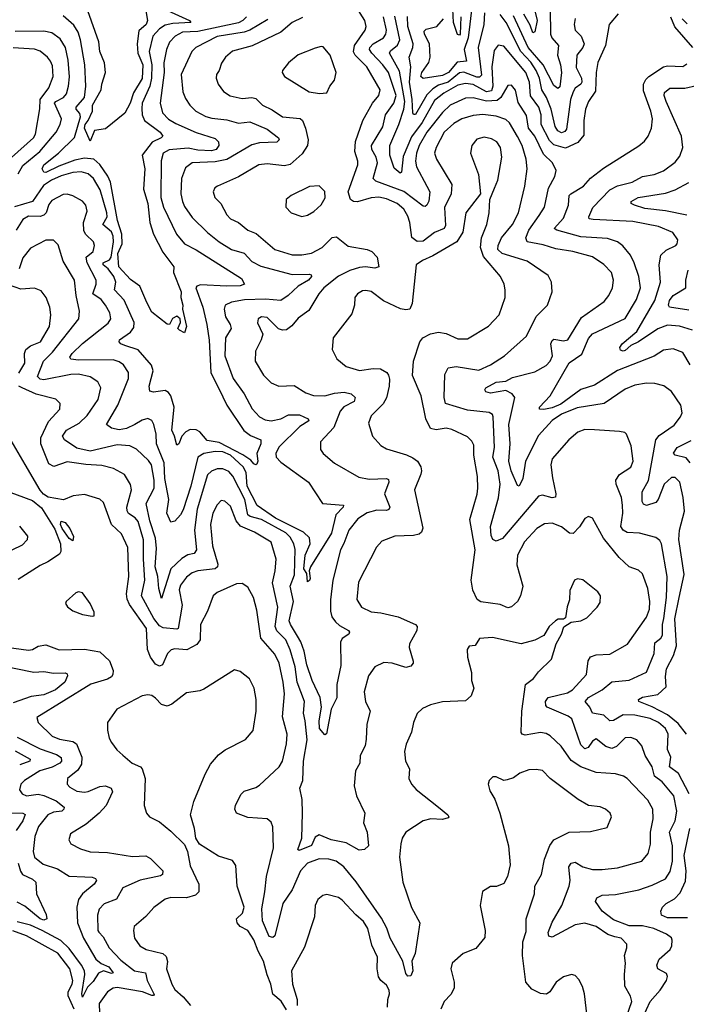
# Model space of a CAD drawing. Extents: x 1443846 to 1577407, y 839182 to 927291.
# Tile 433 of 535: x 1522859 to 1526323, y 913121 to 918240. Entities that reach past the tile are written whole.
import ezdxf

# ---------------------------------------------------------------- set-up
doc = ezdxf.new("R2010")
doc.units = 0

msp = doc.modelspace()

# ---------------------------------------------------------------- linework, layer by layer
at = {"layer": '0CON20XD'}
for points in [[(1525522.8, 918335), (1525547.6, 918235), (1525535, 918176.2), (1525525, 918170.8), (1525510.7, 918210.7), (1525477.8, 918267.8)], [(1523627.4, 918287.4), (1523741.1, 918235), (1523747.5, 918225), (1523655, 918219.6), (1523615, 918210.5), (1523585, 918193.1), (1523551.3, 918155), (1523531.7, 918075), (1523544.6, 918005), (1523543, 917935), (1523534.2, 917895), (1523495.6, 917805), (1523492.6, 917777.4), (1523494.4, 917744.4), (1523507.6, 917715), (1523588.8, 917655), (1523602.5, 917635), (1523593.5, 917625), (1523547.5, 917602.5), (1523495.8, 917535), (1523508.3, 917465), (1523501.5, 917358.5), (1523524.2, 917285), (1523535.7, 917185.7), (1523554.3, 917124.3), (1523601.8, 917031.8), (1523660, 916955), (1523658, 916925), (1523697, 916825), (1523695.3, 916795), (1523705.7, 916755), (1523704.4, 916734.4), (1523725.4, 916645), (1523715, 916611.2), (1523690, 916625), (1523681.2, 916635), (1523694, 916665), (1523692.5, 916685), (1523675, 916699.2), (1523653.2, 916686.8), (1523637.5, 916655), (1523625, 916656.7), (1523545, 916720), (1523520, 916770), (1523482.8, 916855), (1523435, 916889.6), (1523373.1, 916955), (1523369.4, 917025), (1523391.8, 917075), (1523389.4, 917125), (1523367.3, 917195), (1523331, 917395), (1523316.7, 917426.7), (1523275, 917487.6), (1523244.6, 917515), (1523195, 917519.8), (1523145, 917509.2), (1523061.5, 917478.5), (1522995, 917446), (1522985, 917447.5), (1522976, 917465), (1522983.8, 917485), (1523061.2, 917545), (1523143.2, 917626.8), (1523175.2, 917735.2), (1523171.9, 917751.9), (1523151.6, 917775), (1523151.8, 917785), (1523194.8, 917835), (1523203.3, 917895), (1523197, 918005), (1523174.8, 918135), (1523162.4, 918175), (1523140.5, 918210.5), (1523085, 918260.5)], [(1523508.2, 918315), (1523523.3, 918235), (1523515.3, 918215), (1523478.4, 918181.6), (1523469.4, 918115), (1523473.2, 918065), (1523498.5, 918005), (1523495, 917934.5), (1523450.2, 917859.8), (1523432.1, 917805), (1523405, 917754.2), (1523305, 917672.5), (1523246.7, 917663.3), (1523225, 917607.5), (1523196, 917675), (1523199.6, 917695), (1523215, 917716.5), (1523237.8, 917765), (1523237.6, 917795), (1523282.5, 917875), (1523284.8, 917905), (1523303.9, 917965), (1523299.2, 918015), (1523276, 918075), (1523270, 918125), (1523213.2, 918285)], [(1526337.9, 914215), (1526281.4, 914321.4), (1526235.4, 914355), (1526243.1, 914405), (1526225.2, 914445.2), (1526228.1, 914525), (1526214.7, 914555), (1526178.7, 914585), (1526135, 914606.8), (1526055, 914624), (1525995, 914626.3), (1525945, 914596.6), (1525925, 914594.5), (1525894, 914624), (1525834.7, 914634.7), (1525821.5, 914665), (1525796.9, 914695), (1525815, 914716.4), (1525885.6, 914755), (1525935, 914797.3), (1526025, 914806.2), (1526115, 914847.3), (1526155.7, 914945), (1526160, 915000), (1526190, 915025), (1526199.4, 915040.6), (1526199.7, 915095), (1526206.3, 915126.3), (1526220.4, 915235), (1526223.8, 915345), (1526194.5, 915515), (1526185, 915531.4), (1526165, 915546.9), (1526080, 915570), (1526015, 915573.3), (1525993.8, 915585), (1525981.8, 915605), (1525992.1, 915675), (1525990.9, 915715), (1525985.4, 915755), (1525958.5, 915825), (1525956.7, 915845), (1525975.3, 915874.7), (1526035, 915913.1), (1526045.9, 915945), (1526036.2, 916025), (1526012, 916085), (1526003, 916093), (1525975, 916098.6), (1525845, 916108.2), (1525795, 916108.8), (1525759.2, 916095), (1525711.9, 916055), (1525625, 915956), (1525617.9, 915925), (1525627.1, 915857.1), (1525644.6, 915775), (1525643.2, 915756.8), (1525625.4, 915754.6), (1525575, 915767.1), (1525555, 915761.8), (1525367.9, 915542.1), (1525335, 915529.2), (1525317.6, 915537.6), (1525308.9, 915558.9), (1525305.3, 915605), (1525346.4, 915753.6), (1525355.2, 915825), (1525345.6, 915895), (1525316.9, 915965), (1525325.6, 916015), (1525318.4, 916175), (1525315, 916186.9), (1525297.9, 916197.9), (1525185, 916209.4), (1525071.8, 916245), (1525064.7, 916275), (1525067.5, 916395), (1525085, 916429.5), (1525126.6, 916436.6), (1525245, 916418.2), (1525305.7, 916445), (1525378.1, 916491.9), (1525492.5, 916595), (1525542.6, 916697.4), (1525602, 916755), (1525625.7, 916824.3), (1525621.4, 916875), (1525605, 916909.4), (1525495, 916983.8), (1525365, 917024.7), (1525344.2, 917045), (1525344.8, 917065.2), (1525362.8, 917105), (1525420.3, 917175), (1525451.1, 917235), (1525483.8, 917373.8), (1525495.4, 917465), (1525490.3, 917515), (1525470.6, 917585), (1525445, 917632.5), (1525403.4, 917703.4), (1525385, 917721.5), (1525335, 917738.6), (1525265, 917746.1), (1525215, 917741.9), (1525155.9, 917724.1), (1525115, 917700.6), (1525065, 917655.3), (1525022.4, 917575), (1525014.6, 917545), (1525023.8, 917515), (1525103.8, 917383.8), (1525100.3, 917335), (1525066.4, 917263.6), (1525070.9, 917169.1), (1525064.6, 917155), (1525015, 917133.7), (1524955, 917087.9), (1524925, 917086), (1524897, 917107), (1524886, 917185), (1524875, 917218.2), (1524854.1, 917255), (1524820, 917285), (1524765, 917309), (1524725, 917317), (1524685, 917313.2), (1524613.4, 917293.4), (1524594.1, 917294.1), (1524577.8, 917305), (1524565.7, 917345), (1524615.3, 917485), (1524615.3, 917505), (1524600, 917555), (1524603.7, 917606.3), (1524642.6, 917715), (1524692.3, 917805), (1524725, 917845.7), (1524732.7, 917875), (1524663.3, 917995), (1524601.6, 918055), (1524592.6, 918072.6), (1524598.7, 918105), (1524654.6, 918185), (1524660, 918205), (1524651.8, 918235), (1524607.1, 918307.1)], [(1525968.9, 918271.1), (1525921.2, 918215), (1525902, 918105), (1525863, 918017), (1525854.3, 917965.7), (1525851, 917869), (1525813.9, 917815), (1525798.2, 917775), (1525789.7, 917715), (1525790.1, 917639.9), (1525759.1, 917600.9), (1525695, 917572.5), (1525635, 917588.8), (1525612.1, 917612.1), (1525568.8, 917695), (1525568.7, 917745), (1525556.8, 917785), (1525513.1, 917843.1), (1525507.5, 917915), (1525488.7, 917965), (1525375, 918102.9), (1525345, 918107.5), (1525325, 918080), (1525311.3, 917995), (1525318, 917895), (1525310.3, 917869.7), (1525285, 917865.2), (1525215, 917902.1), (1525175, 917908.9), (1525135, 917898.9), (1525062.2, 917857.8), (1525015, 917818.9), (1524949.9, 917705), (1524895, 917630.3), (1524852, 917528), (1524842.4, 917447.6), (1524835, 917441.9), (1524805, 917468), (1524782.4, 917535), (1524782, 917585), (1524828.8, 917695), (1524855.3, 917774.7), (1524860.8, 917815), (1524832.3, 917972.3), (1524780.8, 918065), (1524785, 918077.3), (1524822, 918108), (1524833.3, 918135), (1524807.7, 918257.7)], [(1525274.1, 918275), (1525271.2, 918215), (1525240.9, 918095), (1525258, 917952), (1525248.3, 917941.7), (1525235, 917941), (1525166.7, 917966.7), (1525145, 917963.1), (1525085.1, 917914.9), (1525035, 917900.1), (1525005, 917879.7), (1524975, 917848.7), (1524915, 917747.6), (1524905, 917746.5), (1524902.4, 917755), (1524898.7, 917825), (1524883.9, 917915), (1524890.9, 917995), (1524883.2, 918045), (1524902.4, 918095), (1524904, 918115), (1524875.2, 918204.8), (1524873.6, 918256.4)], [(1525208.2, 918305), (1525197.2, 918217.2), (1525189.5, 918145), (1525169, 918085), (1525180, 918025), (1525131.7, 918018.3), (1525086.2, 917965), (1525055, 917949.4), (1524955, 917933.2), (1524943.8, 917945), (1524947.8, 917965), (1524985, 918017.8), (1524991.4, 918045), (1524989, 918115), (1524962, 918165), (1524960.5, 918179.5), (1524970.2, 918189.8), (1525026, 918204), (1525060.2, 918245)], [(1525150.8, 918255), (1525147.6, 918165), (1525145, 918159.5), (1525133.1, 918163.1), (1525112.9, 918225), (1525109, 918295)], [(1525745.6, 918245.6), (1525739.6, 918215), (1525745, 918186.2), (1525776.4, 918155), (1525792.2, 918115), (1525785.8, 918095), (1525754.7, 918055), (1525751, 917991), (1525777.3, 917935), (1525779.2, 917915), (1525774.7, 917905), (1525746, 917884), (1525734.6, 917865.4), (1525721, 917825), (1525699.8, 917670.2), (1525691.9, 917658.1), (1525675, 917650.9), (1525655, 917662.1), (1525641.2, 917685), (1525620, 917775), (1525597, 917835), (1525572.7, 917875), (1525560.3, 917935), (1525543.1, 917975), (1525515, 918019.6), (1525463.5, 918075), (1525386, 918225), (1525355, 918266.1)], [(1525615.8, 918295), (1525617.8, 918165), (1525624.8, 918144.8), (1525658.2, 918105), (1525652.9, 918055), (1525669.3, 918005), (1525674.1, 917965), (1525665, 917890), (1525655, 917882.9), (1525635, 917898.2), (1525578.7, 918005), (1525501.4, 918095), (1525425, 918259.5)], [(1524037.3, 918255), (1524018.3, 918235), (1523995, 918223.9), (1523785, 918179.2), (1523705, 918174.5), (1523665.8, 918154.2), (1523637.8, 918122.2), (1523621.2, 918085), (1523607.7, 918015), (1523609, 917965), (1523588.2, 917805), (1523600, 917755), (1523632.5, 917722.5), (1523669.4, 917699.4), (1523775, 917652.9), (1523875, 917621.5), (1523891.9, 917605), (1523894.4, 917585), (1523878.9, 917565), (1523855, 917558.8), (1523785, 917560.6), (1523735, 917571.9), (1523635, 917563.2), (1523604.6, 917545), (1523594.3, 917505.7), (1523592.9, 917315), (1523606.4, 917265), (1523672.8, 917125), (1523715.5, 917075), (1523775, 917044.1), (1524011.2, 916895), (1524026.2, 916865), (1524004.4, 916855.6), (1523935, 916854.4), (1523798.6, 916861.4), (1523778.9, 916855), (1523773.2, 916845), (1523810.4, 916745), (1523831.6, 916655), (1523843.4, 916573.4), (1523852.6, 916405), (1523915, 916279.4), (1523935.4, 916235), (1524023.4, 916103.4), (1524058.2, 916078.2), (1524111.8, 916055), (1524112.2, 916035), (1524091.6, 915985), (1524095.9, 915944.1), (1524091.4, 915928.6), (1524085, 915924.6), (1524075, 915930), (1524059.5, 915949.5), (1524018.3, 915978.3), (1523895, 916040.9), (1523832.2, 916052.2), (1523795, 916096.2), (1523775, 916106.7), (1523745, 916109.4), (1523722.3, 916097.7), (1523701.3, 916075), (1523685, 916034), (1523675, 916028), (1523664, 916075), (1523650, 916105), (1523660.9, 916225), (1523643.8, 916283.8), (1523631.6, 916301.6), (1523615, 916312.3), (1523553.8, 916303.8), (1523535, 916309.2), (1523531.2, 916335), (1523552.4, 916415), (1523543.9, 916443.9), (1523475, 916523.1), (1523405.2, 916545.2), (1523384.3, 916555), (1523375.7, 916565), (1523377.5, 916575), (1523435.3, 916615), (1523451.3, 916638.7), (1523453.6, 916665), (1523400.9, 916780.9), (1523351.8, 916835), (1523357.6, 916875), (1523348.4, 916905), (1523318.4, 916945), (1523292.4, 916965), (1523292.6, 916975), (1523325, 916990.8), (1523334.5, 917005), (1523346.1, 917085), (1523344.5, 917114.5), (1523335, 917137.4), (1523291.5, 917175), (1523313, 917215), (1523311.8, 917235), (1523277.4, 917355), (1523241.6, 917415), (1523215, 917437.6), (1523178, 917448), (1523135, 917445.7), (1523075, 917428.4), (1523024.2, 917405), (1522983, 917377), (1522925, 917294.2), (1522832.4, 917267.6)], [(1524149, 918241), (1524055.4, 918185), (1524025, 918174.8), (1523885, 918153), (1523774.4, 918095.6), (1523752.5, 918075), (1523698.2, 917955), (1523707.3, 917865), (1523719.5, 917829.5), (1523742.2, 917795), (1523774.8, 917764.8), (1523826.8, 917736.8), (1523857.8, 917727.8), (1523935, 917719.3), (1523995, 917701.1), (1524055, 917708.9), (1524145, 917671.1), (1524204.3, 917625), (1524207.5, 917615), (1524195, 917603.3), (1524105, 917599.4), (1524065, 917589), (1523935, 917512.1), (1523875, 917501), (1523754.2, 917495), (1523721.1, 917468.9), (1523699.7, 917415), (1523695.8, 917335), (1523704.1, 917295), (1523715, 917268.1), (1523755, 917211.5), (1523834, 917134), (1523895, 917084.2), (1523959.4, 917045), (1524025, 917025.3), (1524065, 916981.8), (1524111.3, 916958.7), (1524275, 916914.7), (1524365, 916916.7), (1524373.9, 916913.9), (1524375.6, 916905), (1524358.9, 916885), (1524306.2, 916853.8), (1524253.1, 916805), (1524215, 916780.4), (1524136.8, 916786.8), (1524026.6, 916783.4), (1523959, 916771), (1523927.1, 916755), (1523921.8, 916735), (1523928.2, 916695), (1523951.9, 916655), (1523956.9, 916635), (1523927.5, 916585), (1523925, 916492), (1523968.8, 916375), (1524024.8, 916294.8), (1524066.3, 916216.3), (1524105, 916174.6), (1524135, 916158.7), (1524164.8, 916154.8), (1524215, 916163.8), (1524255.2, 916184.7), (1524312, 916185), (1524357.5, 916165), (1524361.4, 916155), (1524315, 916124.6), (1524205, 916017.5), (1524188.9, 915985), (1524191.5, 915965), (1524215, 915938.8), (1524358.9, 915835), (1524432.5, 915725), (1524542, 915715), (1524539.6, 915705), (1524501.6, 915665), (1524479.6, 915570.4), (1524370, 915395), (1524363.8, 915375), (1524368.2, 915335), (1524365, 915324), (1524355, 915318), (1524350.8, 915360.8), (1524335.5, 915385.5), (1524341.7, 915455), (1524367.8, 915515), (1524365, 915546.4), (1524333.5, 915575), (1524188.5, 915648.4), (1524093.5, 915713.5), (1524040.3, 915815), (1524035.8, 915885.8), (1524019.3, 915915), (1523955, 915976.1), (1523915, 915992.5), (1523875, 915995.5), (1523815.2, 915984.8), (1523785.2, 915964.8), (1523747.8, 915815), (1523709, 915691), (1523695, 915665.5), (1523665, 915633.1), (1523645, 915628), (1523623.8, 915673.8), (1523634.2, 915745), (1523613.5, 915855), (1523610.2, 915935), (1523568.8, 916035), (1523567.1, 916085), (1523555.2, 916135.2), (1523545, 916155.7), (1523525, 916166.2), (1523495, 916158.2), (1523457.9, 916135), (1523414.4, 916115), (1523375, 916107.2), (1523335, 916116.2), (1523310.5, 916135), (1523368.9, 916235), (1523424.6, 916375), (1523423.6, 916405), (1523398.2, 916445), (1523375, 916461.3), (1523345, 916471.4), (1523165, 916470), (1523124.7, 916474.7), (1523119.5, 916485), (1523132.3, 916505), (1523185, 916556.6), (1523317.9, 916662.1), (1523332, 916685), (1523327.2, 916715), (1523304.7, 916755), (1523281.3, 916785), (1523239.1, 916815), (1523256.7, 916865), (1523256.3, 916885), (1523210.2, 916975), (1523204, 917005), (1523240.4, 917035), (1523247.7, 917065), (1523241.5, 917085), (1523202.8, 917122.8), (1523192, 917142), (1523190.8, 917185), (1523209.1, 917245), (1523202.5, 917275), (1523185, 917295.5), (1523135, 917323.8), (1523105, 917332.5), (1523085, 917331.5), (1523025, 917299.1), (1523010.9, 917279.1), (1522996.6, 917235), (1522985, 917223.1), (1522965, 917216.6), (1522905, 917217.7), (1522875, 917200.3), (1522839.6, 917145)], [(1524328.6, 918251.4), (1524275, 918224.6), (1524215.2, 918174.8), (1524066.5, 918103.5), (1523965, 918076.9), (1523927.8, 918045), (1523906.7, 918013.3), (1523895.5, 917975), (1523882.2, 917955), (1523879.5, 917935), (1523889.4, 917905), (1523917.2, 917867.2), (1523953.2, 917843.2), (1524015, 917830.8), (1524065, 917834.7), (1524085, 917829.4), (1524120.5, 917795), (1524170.3, 917770.3), (1524223.9, 917733.9), (1524316.2, 917726.2), (1524328.1, 917715), (1524344.7, 917675), (1524358.4, 917615), (1524354.7, 917585), (1524326.8, 917543.2), (1524265, 917486.8), (1524235, 917479.2), (1524145, 917490.7), (1524102, 917485), (1523995, 917423.1), (1523886.2, 917375), (1523872.5, 917365), (1523863.3, 917345), (1523872.2, 917315), (1523904.1, 917284.1), (1523935.3, 917225), (1523955, 917204.7), (1523995.3, 917185.3), (1524045, 917145.5), (1524087.5, 917127.5), (1524185.3, 917045.3), (1524275, 917017.8), (1524325, 917017.2), (1524375, 917025.9), (1524430.9, 917055), (1524482.7, 917107.3), (1524505, 917110.4), (1524565, 917063.1), (1524664.7, 917044.7), (1524688.1, 917035), (1524716.4, 917005), (1524725.7, 916955), (1524705, 916947.5), (1524655, 916955.3), (1524625, 916951.4), (1524575, 916935.8), (1524515, 916905.8), (1524440, 916845), (1524412.5, 916815), (1524361.5, 916728.5), (1524305, 916688.8), (1524272.7, 916647.3), (1524245, 916628.2), (1524225, 916625.4), (1524203.4, 916633.4), (1524145, 916691.9), (1524115, 916695.5), (1524097.5, 916685), (1524093.7, 916663.7), (1524121.4, 916605), (1524114.4, 916575), (1524083.7, 916516.3), (1524082.5, 916465), (1524125, 916390.8), (1524165, 916351.4), (1524205, 916334.3), (1524285, 916337.1), (1524345, 916299.5), (1524385, 916286.2), (1524445, 916284.7), (1524495, 916298.6), (1524545, 916303.8), (1524580.6, 916295), (1524602.5, 916275), (1524596.4, 916255), (1524543.6, 916226.4), (1524524.1, 916205), (1524491.3, 916118.7), (1524422.2, 916045), (1524421.4, 916005), (1524435, 915984.3), (1524495, 915934.5), (1524621.1, 915861.1), (1524675, 915851.5), (1524764.6, 915854.6), (1524775, 915849.2), (1524776.1, 915835), (1524754, 915775), (1524781.5, 915705), (1524777, 915693), (1524765, 915688.7), (1524715, 915689.5), (1524665, 915676), (1524615, 915644.6), (1524569.6, 915585), (1524542.9, 915517.1)], [(1526324.4, 914525), (1526280.5, 914580.5), (1526225, 914625.9), (1526145, 914667.8), (1526075.8, 914695), (1526074, 914705), (1526095, 914717.3), (1526175, 914730.9), (1526218.7, 914771.3), (1526214.7, 914825), (1526220.5, 914865), (1526255.3, 914935), (1526272.2, 914985), (1526262.7, 915125), (1526286.3, 915235), (1526312, 915355), (1526283.3, 915536.7), (1526286.5, 915585), (1526312.9, 915685), (1526305.7, 915755), (1526288.7, 915835), (1526265, 915860.3), (1526245, 915858.9), (1526208.1, 915825), (1526177.1, 915745), (1526165, 915728.8), (1526115, 915713.6), (1526100.2, 915720.2), (1526093.4, 915735), (1526093.2, 915785), (1526126.6, 915843.4), (1526165.2, 916055), (1526181.7, 916078.3), (1526258.8, 916131.2), (1526293.1, 916175), (1526300.5, 916195), (1526294.6, 916235), (1526245, 916306.7), (1526206.4, 916336.4), (1526158.3, 916348.3), (1526115, 916350.4), (1526055, 916339.2), (1526005, 916318.2), (1525895.7, 916245), (1525755, 916221.9), (1525675, 916188.3), (1525625, 916155.3), (1525555, 916078.2), (1525487.1, 915945), (1525473.4, 915855), (1525455, 915814.2), (1525445, 915818.6), (1525412.7, 915895), (1525400.7, 915945), (1525407.2, 916035), (1525400.9, 916135), (1525430.9, 916275), (1525417.5, 916295), (1525385, 916311.6), (1525305, 916297.8), (1525280.8, 916305), (1525275, 916316), (1525281.4, 916325), (1525335, 916355.3), (1525385, 916360.4), (1525420, 916380), (1525535, 916409.4), (1525595, 916441.1), (1525616, 916465), (1525627.7, 916492.3), (1525619.5, 916555), (1525625, 916572.2), (1525635, 916578.9), (1525685, 916570), (1525707.5, 916575), (1525778.4, 916691.6), (1525896.7, 916775), (1525920.5, 916805), (1525939.5, 916845), (1525944.6, 916885), (1525933.8, 916925), (1525895, 916967.5), (1525835, 917007.5), (1525733.8, 917035), (1525645, 917048.2), (1525579.3, 917069.3), (1525495.3, 917085.3), (1525489.3, 917105), (1525504.2, 917145), (1525558, 917222), (1525585.3, 917265), (1525606.1, 917363.9), (1525639.6, 917425), (1525646.5, 917455), (1525627.9, 917495), (1525580.7, 917540.7), (1525534.8, 917635), (1525503.2, 917675), (1525492.1, 917742.1), (1525449.4, 917809.4), (1525435, 917874.2), (1525415, 917900), (1525395, 917897.1), (1525359.4, 917835), (1525339.8, 917820.2), (1525285, 917815.6), (1525215, 917834), (1525175, 917832.1), (1525095, 917794.7), (1525055, 917757.6), (1524975.2, 917655), (1524933.8, 917585), (1524921, 917545), (1524916, 917505), (1524920, 917475), (1524975, 917374.5), (1524990.3, 917345), (1524985, 917296.7), (1524975, 917275.7), (1524965, 917268.6), (1524955, 917270), (1524855, 917347.3), (1524709.8, 917399.7), (1524695.4, 917415), (1524718.9, 917495), (1524711.4, 917525), (1524688.4, 917565), (1524687.5, 917585), (1524745, 917683.5), (1524760, 917745), (1524803.3, 917805), (1524814.3, 917845), (1524774.4, 917965), (1524745, 918005.2), (1524687.8, 918065), (1524677.3, 918085), (1524678.4, 918095), (1524695, 918114.7), (1524749.2, 918145), (1524761.1, 918165), (1524764.1, 918185), (1524749.7, 918255)], [(1526357.3, 918095), (1526263.2, 918203.2), (1526242.3, 918252.3)], [(1526328, 918218), (1526301.3, 918245)], [(1522851.5, 917438.5), (1522875, 917480.9), (1522963.9, 917555), (1523048.1, 917655), (1523069.1, 917695), (1523075.3, 917725), (1523039.8, 917805), (1523046.1, 917815), (1523086, 917835), (1523101.4, 917855), (1523112.6, 917895), (1523116.8, 917943.2), (1523109.9, 918029.9), (1523096.1, 918095), (1523069.7, 918139.7), (1523025, 918172.2), (1522985, 918180), (1522835, 918178)], [(1522816.9, 917523.1), (1522930.4, 917625), (1522940.8, 917645), (1522963.2, 917776.8), (1522965.8, 917825), (1523010.5, 917885), (1523033.3, 917945), (1523029.1, 917999.1), (1523019.3, 918025), (1523003.6, 918045), (1522965.6, 918075.6), (1522936.1, 918086.1), (1522825, 918092.8)], [(1524416.1, 917856.1), (1524455, 917860), (1524470, 917895), (1524494.2, 917925.8), (1524502.5, 917965), (1524471.9, 918055), (1524435, 918098.8), (1524425, 918101.2), (1524395, 918092.5), (1524305, 918056.5), (1524255.8, 918015), (1524224, 917975), (1524222, 917965), (1524234, 917945), (1524363.3, 917865), (1524416.1, 917856.1)], [(1526342.1, 916445), (1526305, 916509.4), (1526255, 916528.9), (1526205, 916521.5), (1526155, 916489.6), (1525965, 916416), (1525845, 916339), (1525775, 916317.8), (1525671.4, 916241.4), (1525625, 916221.7), (1525583.1, 916213.1), (1525560, 916215), (1525560, 916225), (1525615.7, 916285), (1525714.8, 916455.2), (1525779.3, 916500.7), (1525815, 916582.7), (1525835, 916606.6), (1526005, 916686.8), (1526063.6, 916785), (1526084.7, 916845), (1526076.4, 916905), (1526051.8, 916975), (1526032, 917015), (1525993.5, 917063.5), (1525964.7, 917084.7), (1525912.6, 917102.6), (1525775, 917111.7), (1525650, 917145), (1525636.9, 917155), (1525685, 917207.5), (1525709.7, 917275), (1525714.6, 917325), (1525722.7, 917335), (1525788.5, 917375), (1525825, 917415.6), (1525892.3, 917467.7), (1526075.4, 917584.6), (1526105, 917608.6), (1526124.4, 917635), (1526141.8, 917675), (1526146.8, 917725), (1526138.7, 917765), (1526100.5, 917870.5), (1526100, 917905), (1526111.9, 917928.1), (1526127.5, 917945), (1526205, 917995.3), (1526225, 917999.7), (1526305, 917997.3), (1526325, 918011.1)], [(1525838.5, 917201.5), (1525818, 917205), (1525815.7, 917215), (1525837.2, 917262.8), (1525924.5, 917355), (1525965, 917376.4), (1526041.4, 917395), (1526095, 917424.7), (1526155, 917434.1), (1526205, 917453.6), (1526265, 917499.4), (1526289.4, 917530.6), (1526304.7, 917575.3), (1526297.6, 917635), (1526217.8, 917815), (1526207.5, 917845), (1526208.9, 917861.1), (1526237, 917883), (1526315, 917884.4), (1526375, 917897.6)], [(1526097.3, 913052.7), (1526134.7, 913135.3), (1526187.5, 913195), (1526219.7, 913245), (1526224.6, 913265), (1526220.2, 913280.2), (1526174.7, 913304.7), (1526168.9, 913325), (1526181.5, 913355), (1526238.5, 913405), (1526246.9, 913425), (1526248.8, 913455), (1526245, 913465.6), (1526220.6, 913485), (1526154.3, 913515), (1526095, 913529.2), (1526025, 913529.3), (1525945, 913559.6), (1525886.2, 913605), (1525850, 913655), (1525857.1, 913675), (1525885, 913688.5), (1525955, 913691.8), (1526075.4, 913715.4), (1526145, 913739.4), (1526215, 913773.1), (1526239.3, 913810.7), (1526250.3, 913865), (1526251, 913945), (1526235.6, 914015), (1526265, 914074.3), (1526272.7, 914125), (1526257.6, 914205), (1526197.5, 914277.5), (1526156.6, 914306.6), (1526144.8, 914354.8), (1526108.9, 914415), (1526092.2, 914465), (1526066.1, 914496.1), (1526035, 914508.5), (1526005, 914505.5), (1525959.5, 914460.5), (1525935, 914451), (1525905, 914461.9), (1525855, 914501.2), (1525835, 914489.1), (1525812.7, 914455), (1525795, 914448.4), (1525775, 914469.1), (1525727.1, 914605), (1525708.7, 914618.7), (1525600, 914665), (1525592.5, 914675), (1525590.6, 914695), (1525605, 914715.3), (1525705, 914740), (1525731.2, 914755), (1525803.4, 914835), (1525813, 914907), (1525825, 914927.1), (1525855, 914938), (1525925, 914941.8), (1526017.3, 914992.7), (1526116.3, 915133.7), (1526131.1, 915175), (1526132.9, 915215), (1526123.2, 915283.2), (1526095, 915359.4), (1526075, 915378.5), (1526025, 915395.5), (1525974.3, 915444.3), (1525892.5, 915545), (1525835, 915648.8), (1525815, 915656.2), (1525795, 915646), (1525767.3, 915602.7), (1525735, 915569.1), (1525715, 915570), (1525675, 915603.8), (1525625, 915622.1), (1525585, 915618.8), (1525545.3, 915594.7), (1525481.5, 915525), (1525445.4, 915455), (1525441.8, 915405), (1525473.5, 915295), (1525460.4, 915245), (1525445, 915214.2), (1525413.6, 915186.4), (1525395, 915181.5), (1525355, 915200), (1525255, 915213.4), (1525235.5, 915225), (1525213.6, 915273.6), (1525204.7, 915325), (1525225.8, 915484.2), (1525198.7, 915641.3), (1525236.7, 915773.3), (1525239.2, 915805), (1525237.7, 915865), (1525218.2, 915975), (1525218.1, 916028.1), (1525208.7, 916048.7), (1525185, 916070.9), (1525105, 916108.9), (1525075, 916115.3), (1525023.1, 916106.9), (1524994.1, 916114.1), (1524968.5, 916165), (1524945.4, 916285), (1524900.3, 916390.3), (1524905.7, 916464.3), (1524938, 916565), (1524954.2, 916585.8), (1524993.8, 916606.2), (1525035, 916614.4), (1525075, 916607.9), (1525135, 916581.2), (1525185, 916580), (1525295, 916645.6), (1525350.9, 916705), (1525380.9, 916795), (1525381.8, 916835), (1525375.4, 916865), (1525357.9, 916905), (1525268.3, 917008.3), (1525252.8, 917055), (1525258.6, 917105), (1525285.4, 917175), (1525298.5, 917235), (1525301.2, 917305), (1525325.7, 917364.3), (1525343.1, 917405), (1525364.7, 917525.3), (1525357.2, 917575), (1525337.3, 917605), (1525311.2, 917621.2), (1525271.5, 917628.5), (1525235, 917618.6), (1525208.6, 917585), (1525201.1, 917545), (1525242.2, 917435), (1525252.5, 917335), (1525176.2, 917235), (1525161.3, 917135), (1525129.6, 917085), (1525005, 917011.6), (1524951.5, 916988.5), (1524918.6, 916965), (1524898.5, 916765), (1524885.6, 916734.4), (1524865, 916730.6), (1524836.7, 916736.7), (1524748.8, 916778.8), (1524685, 916826.2), (1524657.4, 916832.6), (1524639.4, 916829.4), (1524614.3, 916815), (1524600, 916795), (1524597.7, 916755), (1524585, 916710), (1524487.5, 916585), (1524482.5, 916525), (1524506.6, 916476.6), (1524555, 916436.7), (1524625, 916416.4), (1524695, 916426.7), (1524734.3, 916424.3), (1524765.8, 916405.8), (1524775, 916392.5), (1524781.2, 916371.2), (1524779.4, 916335), (1524765, 916273.8), (1524747.1, 916242.9), (1524685, 916180), (1524671.5, 916141.5), (1524692.5, 916075), (1524735, 916025.6), (1524765, 916009.1), (1524868.1, 915978.1), (1524902.2, 915962.2), (1524925.3, 915945.3), (1524942.7, 915915), (1524947.3, 915895), (1524943.3, 915876.7), (1524909.6, 915795), (1524954.4, 915595.6), (1524946.9, 915575), (1524935, 915564.5)], [(1524325, 917215.8), (1524355, 917224.2), (1524387.4, 917242.6), (1524425, 917278), (1524446.1, 917313.9), (1524445, 917346.2), (1524415, 917376.2), (1524365, 917372.5), (1524270, 917325), (1524243.8, 917305), (1524241.2, 917265), (1524270, 917235), (1524325, 917215.8)], [(1526325, 917223.8), (1526215, 917246.2), (1526107.8, 917257.8), (1526052.9, 917275), (1526035.7, 917285), (1526036.7, 917295), (1526072.5, 917315), (1526215, 917337.4), (1526265.2, 917354.8), (1526335, 917394.2)], [(1526355, 916626.3), (1526286.6, 916646.6), (1526225, 916651.3), (1526175, 916632.8), (1526075, 916565.7), (1526034.3, 916545.7), (1526005, 916520), (1525995, 916515.7), (1525981.4, 916521.4), (1525978, 916535), (1525990, 916555), (1526065, 916618.8), (1526159.6, 916780.4), (1526189.2, 916875), (1526181.5, 916965), (1526190.6, 917015), (1526217.6, 917042.4), (1526268, 917065), (1526276, 917075), (1526279.2, 917095), (1526253, 917133), (1526178.8, 917165), (1526045, 917190.5), (1525838.5, 917201.5)], [(1524542.9, 915517.1), (1524526.3, 915483.7), (1524486.8, 915325), (1524474.1, 915224.1), (1524474.2, 915165), (1524481.3, 915135), (1524499.7, 915109.7), (1524520.7, 915090.7), (1524566.9, 915065), (1524572.5, 915055), (1524568.8, 915045), (1524535, 915022), (1524526.5, 915003.5), (1524527.4, 914882.6), (1524506.8, 914783.2), (1524506.3, 914713.7), (1524477.7, 914655), (1524452.7, 914527.3), (1524445, 914522), (1524417.4, 914555), (1524414.1, 914595), (1524427.2, 914665), (1524420.4, 914715), (1524378.5, 914805), (1524350.6, 914885), (1524336.9, 914956.9), (1524320.2, 915005), (1524302.3, 915035), (1524265.7, 915095), (1524259.8, 915115), (1524280.9, 915215), (1524263.8, 915295), (1524286.8, 915353.2), (1524289.4, 915485), (1524282.7, 915515), (1524265, 915548.7), (1524241.1, 915571.1), (1524115, 915641.2), (1524056.1, 915656.1), (1524045, 915664.7), (1524028.6, 915745), (1523966.9, 915866.9), (1523945, 915891.6), (1523915.2, 915905.2), (1523885.7, 915904.3), (1523855, 915892.5), (1523835, 915873.6), (1523781.2, 915695), (1523767.2, 915585), (1523776.8, 915483.2), (1523765.6, 915465), (1523732.6, 915457.4), (1523701.3, 915438.7), (1523643.7, 915385), (1523595, 915230), (1523582, 915282), (1523577.4, 915345), (1523562.7, 915395), (1523568.8, 915491.2), (1523563.7, 915545), (1523535, 915634.4), (1523516, 915725), (1523557.2, 915805), (1523557.8, 915845), (1523542.9, 915925), (1523527.6, 915947.6), (1523465, 916006.2), (1523431.2, 916025), (1523365, 916029), (1523225, 915997.2), (1523155, 916011.6), (1523092.2, 916055), (1523081.2, 916075), (1523101.5, 916105), (1523168.4, 916141.6), (1523208.8, 916181.2), (1523266.7, 916265), (1523279.6, 916325), (1523265, 916356.9), (1523225, 916382.8), (1523165, 916396.2), (1523125, 916395.7), (1522985, 916367.6), (1522965, 916370.4), (1522952.1, 916385), (1522982.3, 916465), (1523029.5, 916510.5), (1523166.8, 916685), (1523170, 916725), (1523151.6, 916805), (1523143.1, 916885), (1523085.5, 916985), (1523059.5, 917069.5), (1523034.2, 917094.2), (1522995, 917094.3), (1522915, 917051.5), (1522875, 917002.5), (1522855.5, 916944.5)], [(1526335, 916729.3), (1526235.7, 916745.7), (1526230, 916755), (1526235, 916780), (1526255, 916805.9), (1526320.8, 916845), (1526321.1, 916885), (1526332.2, 916937.8)], [(1522855, 916402.2), (1522885.2, 916454.8), (1522884.3, 916505), (1522890.6, 916525), (1522915, 916543.9), (1522967.5, 916565), (1523014.1, 916645), (1523021.1, 916705), (1523014.7, 916745), (1522996.4, 916795), (1522969.8, 916829.8), (1522935, 916844.5), (1522865, 916838.7), (1522805, 916858.7)], [(1524935, 915564.5), (1524905, 915557.7), (1524807.5, 915555), (1524740.6, 915529.4), (1524713.1, 915496.9), (1524618.9, 915315), (1524611.1, 915225), (1524634.6, 915184.6), (1524685, 915160.5), (1524735, 915155.4), (1524824.6, 915134.6), (1524915.6, 915095.6), (1524924.1, 915084.1), (1524922.5, 915065), (1524884.3, 914995), (1524882.9, 914975), (1524904, 914905), (1524903.8, 914895), (1524891.2, 914878.8), (1524865, 914871.9), (1524794.6, 914894.6), (1524751.5, 914898.5), (1524705, 914874.4), (1524670.8, 914829.2), (1524648.8, 914745), (1524656.2, 914695), (1524679.5, 914645), (1524662.1, 914577.9), (1524659.8, 914499.8), (1524654.7, 914465.3), (1524628.5, 914415), (1524625.4, 914374.6), (1524603.8, 914335), (1524596.9, 914256.9), (1524609.1, 914205), (1524652.2, 914115), (1524646, 914065), (1524664.3, 914015), (1524671.1, 913945), (1524650, 913925), (1524622.8, 913922.8), (1524555, 913959.4), (1524477.5, 913975), (1524415, 914001.4), (1524395, 913990), (1524375, 913945.8), (1524310.2, 913920.2), (1524304.6, 913925), (1524325.4, 913984.6), (1524328.1, 914115), (1524326.2, 914185), (1524314.4, 914245), (1524329.6, 914285), (1524334.2, 914384.2), (1524352.2, 914495), (1524341.6, 914595), (1524333.8, 914635), (1524338.7, 914695), (1524301, 914795), (1524290.7, 914875), (1524265, 914963.3), (1524242, 915015), (1524195, 915062.2), (1524185.6, 915085), (1524200.2, 915185), (1524172.1, 915312.1), (1524186.6, 915375), (1524192.1, 915435), (1524165, 915522.9), (1524079.1, 915575), (1524006.2, 915606.2), (1523983.2, 915635), (1523955, 915710.6), (1523925, 915736.9), (1523905, 915740), (1523885, 915717.5), (1523862.4, 915675), (1523850, 915615), (1523861.2, 915505), (1523889, 915409), (1523887.1, 915395), (1523875, 915384.8), (1523785.2, 915374.8), (1523755, 915364), (1523725, 915341.8), (1523695, 915300.5), (1523688.2, 915275), (1523703.4, 915195), (1523682.9, 915075), (1523675, 915070.8), (1523605, 915078.2), (1523585, 915088.4), (1523555, 915127.1), (1523492.1, 915245), (1523509.4, 915325), (1523501.7, 915435), (1523502.8, 915535), (1523475, 915631.5), (1523459.6, 915649.6), (1523425, 915671.9), (1523416.5, 915686.5), (1523415.2, 915705), (1523440.6, 915795), (1523433.8, 915823.8), (1523403.5, 915875), (1523346.8, 915906.8), (1523285, 915922.5), (1523202.6, 915927.4), (1523105, 915940.8), (1523036.1, 915916.1), (1523010.1, 915930.1), (1522968.3, 916035), (1522967.8, 916065), (1523008.4, 916151.6), (1523067.1, 916215), (1523069.2, 916245), (1523046.2, 916266.2), (1522945, 916292.1), (1522870.9, 916325), (1522853.9, 916335)], [(1525994.8, 913005.2), (1526039.7, 913135), (1526032.3, 913162.3), (1526003.6, 913215), (1526001.1, 913275), (1526007.3, 913335), (1526002.2, 913375), (1526014.4, 913415), (1526013.1, 913433.1), (1525985, 913464.4), (1525951.2, 913471.2), (1525915, 913482.8), (1525855, 913525.7), (1525795, 913541.8), (1525745, 913534.1), (1525625, 913470.5), (1525607.5, 913475), (1525604.6, 913494.6), (1525625, 913548.1), (1525676.3, 913635), (1525713.2, 913735), (1525720, 913765), (1525712.5, 913835), (1525724.4, 913855), (1525745, 913859.2), (1525785.7, 913835), (1525835, 913822), (1525885, 913820.9), (1525965, 913830), (1526092, 913865), (1526125.3, 913904.7), (1526136.5, 913953.5), (1526137.5, 914015), (1526149.7, 914085), (1526148.2, 914135), (1526122.3, 914182.3), (1526014.7, 914294.7), (1525996.6, 914306.6), (1525955, 914319.5), (1525855, 914326), (1525775, 914355.3), (1525725, 914387.9), (1525672.2, 914462.2), (1525615, 914516.7), (1525595, 914528.5), (1525565, 914533.8), (1525485, 914520.6), (1525470, 914525), (1525464.1, 914534.1), (1525468.8, 914645), (1525487.2, 914782.8), (1525528.6, 914815), (1525555, 914850), (1525622.5, 914915), (1525646.2, 914995), (1525674, 915045), (1525686.1, 915083.9), (1525725, 915107.5), (1525775, 915113.8), (1525805, 915130), (1525860, 915185), (1525875, 915210), (1525876.2, 915245), (1525863.3, 915265), (1525785, 915326.7), (1525757, 915333), (1525742.5, 915325), (1525718.3, 915271.7), (1525716.1, 915223.9), (1525703, 915187), (1525695, 915130), (1525685, 915122.5), (1525657, 915123), (1525642.5, 915115), (1525610, 915085), (1525582.1, 915037.9), (1525536.2, 915013.8), (1525465, 914994.6), (1525315, 915027.1), (1525247.7, 915022.3), (1525225, 914986.2), (1525195, 914983.3), (1525183.9, 914966.1), (1525186.2, 914925), (1525205.7, 914845.7), (1525207.1, 914805), (1525219.4, 914765), (1525205.5, 914724.5), (1525175, 914699.2), (1525055, 914692.5), (1524992.6, 914677.4), (1524951.3, 914658.7), (1524925, 914633.3), (1524904.4, 914585.6), (1524894.2, 914535), (1524867.1, 914472.9), (1524859.2, 914435), (1524864.2, 914385), (1524884, 914345), (1524880, 914295), (1524894, 914265), (1524918.3, 914238.3), (1525035.4, 914145.4), (1525083.8, 914105), (1525088.8, 914095), (1525085, 914090), (1525055, 914081.4), (1524995, 914085.4), (1524955, 914074), (1524865, 914015.8), (1524846.7, 913985), (1524839.5, 913955), (1524832.1, 913885), (1524850.3, 913755), (1524894.2, 913624.2), (1524938.6, 913545), (1524913.2, 913385), (1524896.7, 913345), (1524901.9, 913295), (1524890.8, 913269.2), (1524875, 913266.2), (1524865, 913281.2), (1524849.2, 913345), (1524784.7, 913465), (1524767.4, 913517.4), (1524739.2, 913569.2), (1524606.9, 913756.9), (1524542.3, 913835), (1524503.8, 913865), (1524465, 913875.4), (1524415, 913877.3), (1524353.8, 913855), (1524318.6, 913815), (1524274.3, 913715), (1524225.9, 913645), (1524185, 913477.5), (1524175, 913467.8), (1524155, 913473.8), (1524121.2, 913555), (1524116.4, 913616.4), (1524133.3, 913705), (1524140.7, 913785), (1524177.4, 913935), (1524175, 914043.3), (1524165, 914067.1), (1524145, 914085.4), (1524045, 914091.5), (1523986, 914115), (1523977.5, 914135), (1523980, 914155), (1524007.9, 914212.1), (1524025, 914229.2), (1524085, 914247.5), (1524105, 914259.4), (1524207.1, 914355), (1524223.6, 914385), (1524244.6, 914475), (1524248.2, 914525), (1524224.2, 914615), (1524234.7, 914735), (1524228.4, 914795), (1524206.7, 914895), (1524185, 914941.5), (1524111.4, 915025), (1524090.2, 915170.2), (1524072.9, 915235), (1524045, 915289.2), (1524015, 915309.2), (1523985, 915307.1), (1523885, 915261.1), (1523864.2, 915245), (1523834.4, 915165), (1523797.8, 915095), (1523795.8, 915015.8), (1523779.3, 914990.7), (1523726.7, 914963.2), (1523665, 914969.2), (1523645.9, 914964.1), (1523626.4, 914945), (1523600.4, 914885), (1523585, 914878.8), (1523565, 914888.4), (1523538.4, 914925), (1523522.9, 914965), (1523518.3, 915075), (1523430.1, 915200.1), (1523417.5, 915227.5), (1523414.3, 915255), (1523425.3, 915345), (1523420, 915495), (1523387.4, 915567.4), (1523336, 915616), (1523295, 915730), (1523275, 915746.7), (1523195, 915771.4), (1523135.8, 915764.2), (1523085.7, 915744.3), (1523007, 915757), (1522982.7, 915772.7), (1522964.5, 915794.5), (1522886.9, 915926.9), (1522815, 916052.5)], [(1526343.4, 915935), (1526322.2, 915962.2), (1526265, 915975.7), (1526255.8, 915985.8), (1526275.6, 916015), (1526348.2, 916051.8)], [(1522731.1, 915811.1), (1522925, 915740), (1522971.6, 915701.6), (1523041.7, 915591.7), (1523071.3, 915515), (1523073.3, 915475), (1523065, 915461.4), (1523005, 915421.5), (1522965, 915402.7), (1522850.3, 915329.7)], [(1522857.4, 915607.4), (1522899.5, 915555), (1522897.5, 915535), (1522871.4, 915508.6), (1522817.9, 915482.1)], [(1523135, 915530), (1523115, 915543.1), (1523078.9, 915595), (1523070.6, 915615), (1523075, 915633.3), (1523095, 915625.8), (1523119.4, 915595), (1523137.5, 915552.5), (1523135, 915530)], [(1523235, 915138), (1523245, 915141.2), (1523245, 915160), (1523224.6, 915205), (1523185, 915260.5), (1523165, 915265.7), (1523150.3, 915259.7), (1523100, 915215), (1523097.5, 915205), (1523106.4, 915186.4), (1523135, 915166.7), (1523185, 915148), (1523235, 915138)], [(1522765, 914980.4), (1522905, 914962), (1522925.3, 914964.7), (1522955, 914983.5), (1522995, 914990), (1523063.8, 914963.8), (1523195, 914966.5), (1523275, 914952.5), (1523325, 914906.9), (1523344.6, 914855.4), (1523343.6, 914835), (1523335, 914822.9), (1523315, 914811.4), (1523228.1, 914785), (1522947.5, 914612.5), (1522955.6, 914585), (1523026.9, 914515), (1523065, 914499.5), (1523135, 914487.4), (1523154.6, 914475), (1523180.9, 914405), (1523180.4, 914369.6), (1523161.4, 914338.6), (1523107.8, 914295), (1523105.5, 914265.5), (1523119.2, 914249.2), (1523155, 914229.1), (1523195.9, 914224.1), (1523215, 914226.8), (1523275, 914253.2), (1523305, 914256), (1523334.3, 914245), (1523341.8, 914225), (1523308.2, 914155), (1523270.9, 914115), (1523205, 914057.1), (1523122.6, 914007.4), (1523114.4, 913975), (1523124, 913955), (1523175, 913929.2), (1523225, 913913.3), (1523315, 913910), (1523445, 913890), (1523515, 913893.3), (1523538.9, 913878.9), (1523602.5, 913815), (1523600, 913795), (1523590.9, 913789.1), (1523485, 913766.2), (1523395, 913725.8), (1523362.2, 913667.8), (1523297.1, 913642.9), (1523271.5, 913615), (1523263.3, 913585), (1523264.7, 913505), (1523269.6, 913495), (1523292.1, 913472.1), (1523322.9, 913415), (1523385, 913350.6), (1523455, 913294.7), (1523512.5, 913285), (1523521.7, 913245), (1523558, 913172), (1523554.3, 913165.7), (1523545, 913166.9), (1523496.1, 913186.1), (1523365, 913207.8), (1523345, 913204.7), (1523314.8, 913185.1), (1523272.5, 913125), (1523273.1, 913075)], [(1522735, 914888), (1522932.6, 914847.4), (1522985, 914850.7), (1523035, 914842.5), (1523094.3, 914844.3), (1523105, 914838.8), (1523107.8, 914827.8), (1523093.1, 914795), (1523045, 914755.2), (1522985, 914729.4), (1522919.1, 914720.9), (1522825, 914687.9)], [(1524245, 913091.1), (1524217.4, 913137.4), (1524174.2, 913174.2), (1524164.3, 913225), (1524144, 913274), (1524125.2, 913345), (1524097.1, 913397.1), (1524075, 913456.2), (1524044.6, 913505), (1524005, 913525.9), (1523988.2, 913545), (1523985, 913565.7), (1524016.9, 913595), (1524025.9, 913625.9), (1523988.6, 913735), (1523982.6, 913842.6), (1523965, 913867.5), (1523891.1, 913891.1), (1523792.9, 913952.9), (1523773.5, 913985), (1523766.4, 914035), (1523745.6, 914105), (1523763.1, 914175), (1523822.2, 914317.8), (1523851.1, 914368.9), (1523891.7, 914418.3), (1523926.4, 914443.6), (1524031.7, 914498.3), (1524072.2, 914545), (1524088.2, 914645), (1524088.2, 914705), (1524077.5, 914765), (1524052.4, 914812.4), (1524005, 914851.2), (1523975, 914860), (1523815, 914758.6), (1523795, 914750), (1523725, 914740.8), (1523648.9, 914681.1), (1523625, 914671.4), (1523595, 914680), (1523565, 914713.1), (1523545, 914725.7), (1523525, 914730), (1523495, 914724.5), (1523363.8, 914655), (1523327.4, 914602.6), (1523315.8, 914585), (1523314.2, 914545.8), (1523322.9, 914505), (1523335, 914481.2), (1523363.7, 914443.7), (1523395, 914415.8), (1523444, 914375), (1523486.2, 914356.2), (1523495.8, 914345), (1523510.6, 914295), (1523505.7, 914155), (1523517.5, 914115), (1523533.8, 914095), (1523585, 914068.6), (1523645, 914020), (1523715, 913951.2), (1523730.9, 913915), (1523745, 913840), (1523789.1, 913745), (1523788.9, 913705), (1523772.5, 913687.5), (1523725, 913673.5), (1523645, 913676.1), (1523615, 913667.5), (1523555.5, 913624.5), (1523515, 913577.5), (1523453.1, 913525), (1523449.4, 913505), (1523455.6, 913465), (1523482.9, 913425), (1523515.4, 913405.4), (1523601.9, 913385), (1523619.1, 913369.1), (1523626, 913344)], [(1522845, 914509), (1522965, 914448.3), (1523050.1, 914420.1), (1523074.7, 914404.7), (1523076.7, 914385), (1523067.1, 914375), (1523026.8, 914353.2), (1522962.7, 914335), (1522884.4, 914285), (1522864.5, 914265), (1522857.8, 914235), (1522871.4, 914215), (1522895, 914205.4), (1522955, 914212.5), (1522985, 914206.8), (1523048, 914178), (1523089.1, 914145), (1523088.4, 914135), (1523077.1, 914125), (1523035, 914119.6), (1523005, 914106.6), (1522957.3, 914045), (1522936.9, 913993.1), (1522928.4, 913915), (1522936.2, 913885), (1522979.9, 913849.9), (1523055, 913824.2), (1523115, 913787.4), (1523196.8, 913783.2), (1523235, 913782.1), (1523252, 913775), (1523257.1, 913765), (1523245.7, 913745), (1523185.5, 913694.5), (1523163.9, 913665), (1523155.3, 913625), (1523160, 913545), (1523189.6, 913465), (1523255, 913356), (1523282.8, 913332.8), (1523321.4, 913315), (1523344.2, 913285), (1523335, 913281.6), (1523295, 913294.3), (1523267.6, 913282.4), (1523240.4, 913239.6), (1523210.6, 913209.4), (1523185, 913158), (1523181.3, 913175), (1523197.6, 913275), (1523194.8, 913295), (1523179.6, 913325), (1523115, 913410.9), (1523072.6, 913452.6), (1522974.7, 913505), (1522915, 913531.9), (1522845, 913548.9)], [(1522835, 914438.5), (1522912.5, 914395), (1522911.8, 914385), (1522858.8, 914365)], [(1525806.9, 913055), (1525793.1, 913175), (1525783.2, 913213.2), (1525765, 913250), (1525745, 913271.2), (1525725.9, 913275.9), (1525685, 913264.2), (1525647.1, 913235), (1525614.4, 913185.6), (1525596.1, 913173.9), (1525565, 913176.9), (1525519.2, 913199.2), (1525489.6, 913235), (1525472.3, 913375), (1525473.9, 913446.1), (1525490.2, 913499.8), (1525490.9, 913565), (1525534.3, 913695), (1525535.7, 913735), (1525569.4, 913795), (1525585.5, 913875), (1525614, 913946), (1525635, 913975.6), (1525713.6, 914016.4), (1525825, 914019.2), (1525910.7, 914039.3), (1525933.9, 914096.1), (1525927.5, 914115), (1525903.3, 914135), (1525875, 914148.1), (1525814.5, 914154.5), (1525760, 914185), (1525615.4, 914295.4), (1525575, 914335.7), (1525541.7, 914341.7), (1525505, 914338.9), (1525456.9, 914323.1), (1525425, 914298), (1525392.5, 914287.5), (1525375, 914283.8), (1525335, 914303.3), (1525317, 914303), (1525297.5, 914285), (1525292.5, 914265), (1525301.2, 914231.2), (1525326.9, 914186.9), (1525354.2, 914115), (1525398.9, 913945), (1525408, 913845), (1525394.3, 913785), (1525375, 913748.8), (1525336.1, 913733.9), (1525305, 913733.8), (1525263, 913707), (1525252, 913635), (1525277.5, 913505), (1525275, 913467.5), (1525229.1, 913410.9), (1525163.3, 913385), (1525106.7, 913335), (1525098.8, 913305), (1525115.7, 913235), (1525117.1, 913205), (1525099.1, 913170.9), (1525064, 913135), (1525047.5, 913095)], [(1522815, 914115.8), (1522875.2, 914115.2), (1522887.5, 914107.5), (1522875.6, 914075), (1522841.3, 914025)], [(1526329.6, 913569.6), (1526225, 913570.4), (1526194.6, 913585), (1526190, 913605), (1526198.6, 913625), (1526218.6, 913645), (1526260.8, 913669.2), (1526290.3, 913699.7), (1526319, 913761), (1526322.4, 913815), (1526311.6, 913895), (1526340.6, 914035)], [(1522850, 913855), (1522862.4, 913812.4), (1522873.9, 913795), (1522925, 913771.4), (1522942.3, 913755), (1522946.5, 913695), (1522997.1, 913587.1), (1523000.5, 913565), (1522985, 913558.2), (1522965, 913564.4), (1522885, 913631.6), (1522845, 913650.9)], [(1524769.4, 913105), (1524771.1, 913145), (1524780.8, 913175), (1524778.6, 913195), (1524765, 913220.4), (1524734.7, 913244.7), (1524724, 913264), (1524716.6, 913305), (1524718.5, 913365), (1524688.4, 913428.4), (1524667.9, 913515), (1524645, 913551.1), (1524605.3, 913585.3), (1524535, 913662.5), (1524515, 913675.7), (1524455, 913692), (1524434.3, 913685.7), (1524408.8, 913665), (1524394.4, 913635), (1524390.8, 913575), (1524338, 913418), (1524271.5, 913295), (1524276.5, 913225), (1524300, 913145), (1524300, 913115)], [(1523135.2, 913245), (1523120, 913305), (1523057, 913387), (1522895, 913476), (1522822.3, 913502.3)], [(1523626, 913344), (1523622.1, 913305), (1523649.1, 913225), (1523665, 913198.1), (1523709, 913159), (1523746.2, 913115)], [(1523141.7, 913095), (1523109.8, 913165), (1523110, 913185), (1523132.2, 913225), (1523135.2, 913245)]]:
    msp.add_lwpolyline(points, dxfattribs=at)

doc.saveas('drawing.dxf')
